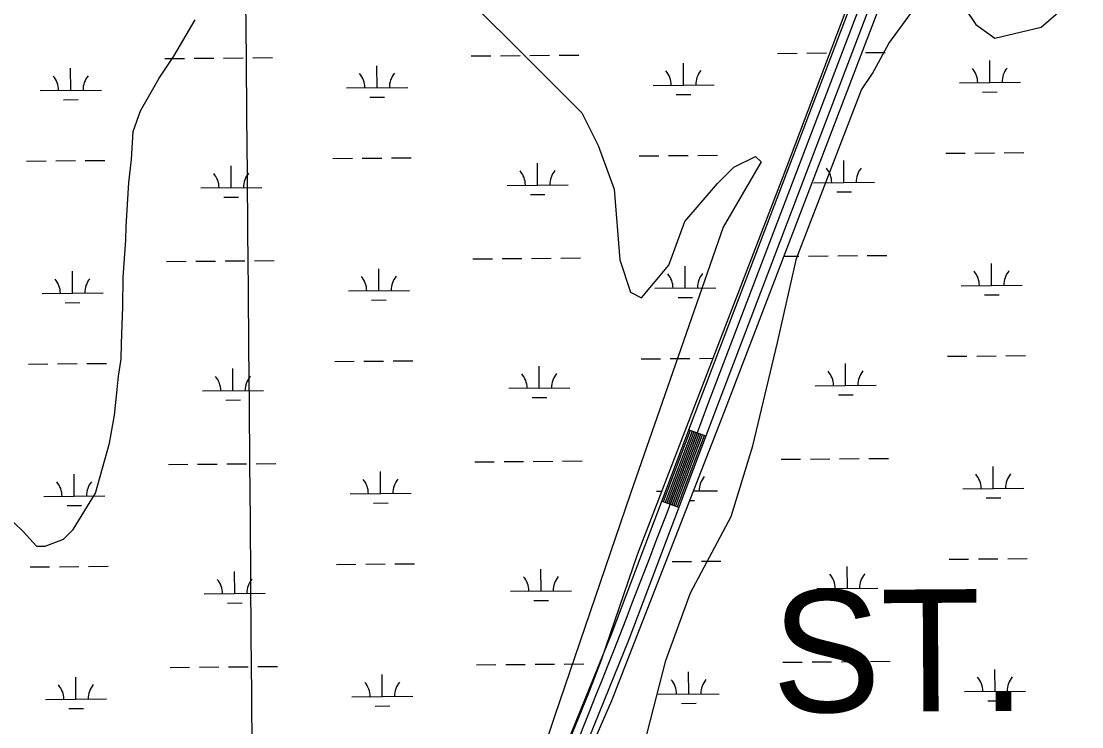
# Model space of a CAD drawing. Extents: x 3568792 to 3606828, y 529143 to 554785.
# Drawn here: x 3586451 to 3588189, y 544551 to 545708 of the extents above; entities that cross this region are included whole.
import ezdxf

# ---------------------------------------------------------------- set-up
doc = ezdxf.new("R2010")
doc.units = 0
for name, color, linetype in [('V-GRID-MAJR', 7, 'Continuous'), ('V-ROAD-CNTR', 7, 'Continuous'), ('V-SITE-VEGE', 7, 'Continuous'), ('V-TOPO-GNAM-IDEN', 7, 'Continuous'), ('V-WETL-SWMP', 7, 'Continuous')]:
    doc.layers.add(name, color=color, linetype=linetype)

msp = doc.modelspace()

# ---------------------------------------------------------------- linework, layer by layer
at = {"layer": 'V-GRID-MAJR'}
msp.add_spline([(3586912.77, 534664.873), (3586861.669, 540722.205), (3586810.539, 546783.005), (3586759.409, 552843.8200000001), (3586759.38, 552847.2710000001)], degree=3, dxfattribs=at)
at = {"layer": 'V-ROAD-CNTR'}
for p, q in [((3587572.5958163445, 545027.2089192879), (3587544.5378724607, 545037.8288980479)), ((3587528.34790484, 544910.3031531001), (3587500.289960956, 544920.92313186))]:
    msp.add_line(p, q, dxfattribs=at)
for points in [[(3588093.7887739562, 546478.5730165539), (3587562.2498370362, 545084.624804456)], [(3587576.2658090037, 545079.2808151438), (3588107.804745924, 546473.2290272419)], [(3588121.820717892, 546467.88503793), (3587590.281780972, 545073.9368258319)], [(3587562.236837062, 545084.5918045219), (3587418.5441244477, 544704.946563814), (3587247.9734655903, 544283.808406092)], [(3587590.294780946, 545073.9718257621), (3587446.480068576, 544694.0045856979), (3587275.779409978, 544272.5464286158)], [(3587547.343866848, 545036.766900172), (3587503.0959553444, 544919.8611339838)], [(3587550.149861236, 545035.7049022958), (3587505.901949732, 544918.7991361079)], [(3587552.954855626, 545034.6429044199), (3587508.7069441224, 544917.737138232)], [(3587555.7608500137, 545033.580906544), (3587511.51293851, 544916.6751403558)], [(3587558.5668444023, 545032.5189086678), (3587514.3189328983, 544915.6131424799)], [(3587561.37283879, 545031.4569107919), (3587517.124927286, 544914.551144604)], [(3587564.1788331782, 545030.394912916), (3587519.930921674, 544913.4891467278)], [(3587566.983827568, 545029.3329150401), (3587522.735916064, 544912.4271488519)], [(3587569.7898219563, 545028.2709171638), (3587525.541910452, 544911.365150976)]]:
    msp.add_lwpolyline(points, dxfattribs=at)
msp.add_arc((3563244.2269360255, 554166.0363531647), 25973.394886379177, 337.6234743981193, 339.5219632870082, dxfattribs=at)
at = {"layer": 'V-SITE-VEGE'}
for p, q in [((3588121.878, 545697.664), (3588188.667, 545755.588)), ((3587997.202, 545728.8530000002), (3588015.011, 545702.118)), ((3587872.526, 545670.929), (3587908.146, 545719.942)), ((3588015.011, 545702.118), (3588046.18, 545679.84)), ((3588046.18, 545679.84), (3588121.878, 545697.664)), ((3587845.807, 545621.9150000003), (3587872.526, 545670.929)), ((3587827.998, 545595.18), (3587845.807, 545621.9150000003)), ((3587721.133, 545318.9230000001), (3587827.998, 545595.18)), ((3587689.965, 545180.796), (3587721.133, 545318.9230000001)), ((3587649.89, 545011.475), (3587689.965, 545180.796)), ((3587614.269, 544895.6240000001), (3587649.89, 545011.475)), ((3587547.477, 544770.8640000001), (3587614.269, 544895.6240000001)), ((3587507.4, 544659.469), (3587547.477, 544770.8640000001)), ((3587471.781, 544521.34), (3587507.4, 544659.469))]:
    msp.add_line(p, q, dxfattribs=at)
for points in [[(3587149.109, 545778.241), (3587315.9390000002, 545610.778), (3587369.3710000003, 545557.308), (3587396.0870000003, 545503.837), (3587422.8030000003, 545432.546), (3587431.71, 545316.6950000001), (3587449.521, 545263.228), (3587467.3310000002, 545254.3150000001), (3587511.858, 545307.784), (3587538.575, 545379.077), (3587592.007, 545441.457), (3587618.723, 545468.192), (3587654.344, 545486.015), (3587663.251, 545477.105), (3587600.912, 545370.164), (3587449.521, 544933.5), (3587324.843, 544568.126), (3587209.074, 544220.577), (3587022.059, 543997.787), (3586817.232, 543783.91), (3586648.031, 543605.679), (3586558.977, 543578.9450000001), (3586461.017, 543623.503), (3586318.5300000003, 543703.707)], [(3586424.864, 544899.6140000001), (3586454.5700000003, 544871.38), (3586476.324, 544847.212), (3586490.306, 544847.085), (3586520.375, 544858.795), (3586536.498, 544874.628), (3586572.9960000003, 544934.223), (3586595.71, 545015.9130000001), (3586604.117, 545061.78), (3586608.494, 545103.687), (3586610.6890000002, 545125.639), (3586614.9390000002, 545153.566), (3586615.174, 545179.532), (3586617.716, 545239.43), (3586618.15, 545287.37), (3586622.7090000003, 545349.25), (3586622.91, 545371.221), (3586627.559, 545443.089), (3586631.9, 545481.002), (3586634.313, 545526.922), (3586646.605, 545560.767), (3586677.057, 545614.4230000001), (3586701.35, 545650.159), (3586735.8510000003, 545709.77)]]:
    msp.add_lwpolyline(points, dxfattribs=at)
at = {"layer": 'V-WETL-SWMP'}
for p, q in [((3587837.158948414, 545678.3090037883), (3588117.4669407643, 546407.21800435)), ((3587603.184954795, 545068.1180033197), (3587837.158948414, 545678.3090037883)), ((3587834.3624254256, 545656.1583924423), (3587866.361286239, 545656.4283408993)), ((3586686.5870709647, 545646.4755695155), (3586718.5859321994, 545646.745517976)), ((3586734.5853628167, 545646.8804922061), (3586766.5842240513, 545647.1504406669)), ((3586782.583654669, 545647.2854148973), (3586814.5825159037, 545647.5553633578)), ((3586830.581946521, 545647.6903375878), (3586862.5808077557, 545647.9602860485)), ((3587188.477209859, 545650.7096098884), (3587220.4760710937, 545650.9795583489)), ((3587236.475501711, 545651.114532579), (3587268.474362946, 545651.3844810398)), ((3587284.4737935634, 545651.51945527), (3587316.4726547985, 545651.7894037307)), ((3587332.472085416, 545651.9243779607), (3587364.4709466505, 545652.1943264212)), ((3587536.208903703, 545602.8993349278), (3587535.9052119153, 545638.8980538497)), ((3587690.367348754, 545654.9436502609), (3587722.3662099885, 545655.2135987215)), ((3587738.365640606, 545655.3485729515), (3587770.3645018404, 545655.6185214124)), ((3588038.0992412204, 545607.1333492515), (3588037.7955493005, 545643.1320682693)), ((3586532.428625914, 545594.4312541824), (3586532.124934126, 545630.4299731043)), ((3587034.3187648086, 545598.665294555), (3587034.015073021, 545634.6640134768)), ((3587988.1010212, 545606.7115547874), (3588088.097461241, 545607.5551437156)), ((3586482.4304052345, 545594.0094597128), (3586582.4268465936, 545594.8530486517)), ((3586984.320544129, 545598.2435000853), (3587084.316985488, 545599.0870890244)), ((3587486.2106830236, 545602.4775404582), (3587586.2071243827, 545603.3211293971)), ((3587524.3395048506, 545587.3676533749), (3587548.338650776, 545587.5701147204)), ((3588026.2298425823, 545591.6016676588), (3588050.2289881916, 545591.8041290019)), ((3586520.5592270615, 545578.8995726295), (3586544.558372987, 545579.102033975)), ((3587022.4493659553, 545583.133613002), (3587046.4485118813, 545583.3360743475)), ((3586961.8871479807, 545482.6181404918), (3586993.8860092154, 545482.888088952)), ((3587009.8854398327, 545483.0230631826), (3587041.8843010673, 545483.293011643)), ((3587057.8837316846, 545483.4279858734), (3587089.8825929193, 545483.6979343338)), ((3587463.777286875, 545486.8521808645), (3587495.77614811, 545487.1221293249)), ((3587511.7755787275, 545487.2571035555), (3587543.774439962, 545487.5270520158)), ((3587559.7738705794, 545487.6620262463), (3587591.7727318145, 545487.9319747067)), ((3587965.667625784, 545491.0861948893), (3587997.6664865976, 545491.3561433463)), ((3588013.6659170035, 545491.491117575), (3588045.6647778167, 545491.7610660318)), ((3588061.6642082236, 545491.8960402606), (3588093.663069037, 545492.1659887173)), ((3586459.997009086, 545478.3841001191), (3586491.995870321, 545478.6540485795)), ((3586507.9953009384, 545478.78902281), (3586539.994162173, 545479.0589712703)), ((3586555.9935927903, 545479.1939455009), (3586587.9924540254, 545479.4638939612)), ((3586795.220771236, 545434.780459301), (3586794.9170794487, 545470.7791782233)), ((3587297.1109101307, 545439.0144996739), (3587296.807218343, 545475.0132185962)), ((3587799.001251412, 545443.2485135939), (3587798.697559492, 545479.2472326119)), ((3586745.222550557, 545434.3586648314), (3586845.2189919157, 545435.2022537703)), ((3587247.1126894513, 545438.5927052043), (3587347.10913081, 545439.4362941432)), ((3587749.0030313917, 545442.8267191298), (3587848.9994714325, 545443.6703080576)), ((3586783.351372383, 545419.2487777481), (3586807.350518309, 545419.4512390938)), ((3587285.2415112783, 545423.482818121), (3587309.240657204, 545423.6852794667)), ((3587787.1318527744, 545427.7168320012), (3587811.1309983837, 545427.9192933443)), ((3586689.3934783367, 545313.8124079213), (3586721.3923395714, 545314.0823563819)), ((3586737.3917701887, 545314.217330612), (3586769.390631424, 545314.4872790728)), ((3586785.3900620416, 545314.6222533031), (3586817.388923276, 545314.8922017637)), ((3586833.3883538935, 545315.0271759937), (3586865.387215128, 545315.2971244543)), ((3587191.2836172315, 545318.0464482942), (3587223.282478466, 545318.3163967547)), ((3587239.2819090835, 545318.4513709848), (3587271.280770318, 545318.7213194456)), ((3587287.2802009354, 545318.856293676), (3587319.2790621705, 545319.1262421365)), ((3587335.278492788, 545319.2612163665), (3587367.2773540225, 545319.5311648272)), ((3587700.6662254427, 545322.3436680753), (3587725.1728211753, 545322.5504103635)), ((3587741.1722515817, 545322.6853845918), (3587773.171112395, 545322.9553330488)), ((3587789.170542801, 545323.0903072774), (3587821.169403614, 545323.3602557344)), ((3587837.168834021, 545323.4952299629), (3587869.167694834, 545323.7651784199)), ((3588040.9056498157, 545274.4701867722), (3588040.601957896, 545310.4689057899)), ((3586535.2350332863, 545261.7680925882), (3586534.9313414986, 545297.7668115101)), ((3587037.1251721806, 545266.0021329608), (3587036.821480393, 545302.0008518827)), ((3587539.0153110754, 545270.2361733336), (3587538.7116192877, 545306.2348922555)), ((3587990.9074297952, 545274.0483923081), (3588090.903869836, 545274.8919812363)), ((3586485.236812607, 545261.3462981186), (3586585.2332539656, 545262.1898870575)), ((3586987.126951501, 545265.5803384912), (3587087.1233928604, 545266.4239274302)), ((3587489.017090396, 545269.814378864), (3587589.0135317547, 545270.6579678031)), ((3588029.036251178, 545258.9385051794), (3588053.0353967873, 545259.1409665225)), ((3586523.3656344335, 545246.2364110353), (3586547.3647803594, 545246.4388723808)), ((3587025.255773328, 545250.470451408), (3587049.2549192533, 545250.6729127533)), ((3587527.1459122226, 545254.7044917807), (3587551.1450581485, 545254.9069531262)), ((3587466.5836942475, 545154.1890192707), (3587498.5825554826, 545154.458967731)), ((3587514.5819861, 545154.5939419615), (3587546.5808473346, 545154.8638904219)), ((3587562.580277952, 545154.9988646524), (3587584.350437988, 545155.1825218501)), ((3587968.4740343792, 545158.4230324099), (3588000.472895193, 545158.6929808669)), ((3588016.472325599, 545158.8279550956), (3588048.471186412, 545159.0979035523)), ((3588064.4706168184, 545159.2328777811), (3588096.4694776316, 545159.5028262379)), ((3586462.8034164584, 545145.7209385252), (3586494.8022776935, 545145.9908869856)), ((3586510.801708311, 545146.1258612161), (3586542.8005695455, 545146.3958096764)), ((3586558.800000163, 545146.5307839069), (3586590.798861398, 545146.8007323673)), ((3586798.0271786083, 545102.1172977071), (3586797.723486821, 545138.1160166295)), ((3586964.693555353, 545149.9549788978), (3586996.692416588, 545150.2249273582)), ((3587012.691847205, 545150.3599015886), (3587044.69070844, 545150.629850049)), ((3587060.690139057, 545150.7648242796), (3587092.6890002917, 545151.0347727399)), ((3587299.917317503, 545106.3513380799), (3587299.6136257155, 545142.3500570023)), ((3587801.807660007, 545110.5853511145), (3587801.5039680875, 545146.5840701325)), ((3586748.0289579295, 545101.6955032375), (3586848.025399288, 545102.5390921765)), ((3587249.919096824, 545105.9295436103), (3587349.9155381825, 545106.7731325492)), ((3587751.809439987, 545110.1635566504), (3587851.805880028, 545111.0071455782)), ((3586786.1577797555, 545086.5856161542), (3586810.1569256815, 545086.7880774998)), ((3587288.047918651, 545090.819656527), (3587312.0470645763, 545091.0221178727)), ((3587789.9382613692, 545095.0536695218), (3587813.9374069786, 545095.2561308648)), ((3587418.7829541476, 544594.1630033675), (3587603.184954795, 545068.1180033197)), ((3586692.199885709, 544981.1492463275), (3586724.198746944, 544981.419194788)), ((3586740.198177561, 544981.554169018), (3586772.1970387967, 544981.8241174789)), ((3586788.196469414, 544981.9590917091), (3586820.1953306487, 544982.2290401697)), ((3586836.194761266, 544982.3640143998), (3586868.1936225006, 544982.6339628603)), ((3587194.090024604, 544985.3832867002), (3587226.0888858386, 544985.6532351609)), ((3587242.088316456, 544985.788209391), (3587274.0871776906, 544986.0581578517)), ((3587290.086608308, 544986.193132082), (3587322.085469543, 544986.4630805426)), ((3587338.0849001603, 544986.5980547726), (3587370.083761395, 544986.8680032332)), ((3587695.980368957, 544989.617299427), (3587727.97922977, 544989.8872478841)), ((3587743.978660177, 544990.0222221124), (3587775.97752099, 544990.2921705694)), ((3587791.976951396, 544990.4271447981), (3587823.9758122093, 544990.697093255)), ((3587839.9752426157, 544990.8320674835), (3587871.974103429, 544991.1020159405)), ((3586538.0414406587, 544929.1049309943), (3586537.737748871, 544965.1036499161)), ((3587039.931579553, 544933.3389713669), (3587039.6278877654, 544969.3376902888)), ((3588043.7120584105, 544941.8070242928), (3588043.408366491, 544977.8057433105)), ((3586488.0432199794, 544928.6831365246), (3586588.039661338, 544929.5267254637)), ((3586989.9333588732, 544932.9171768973), (3587089.929800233, 544933.7607658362)), ((3587491.8234977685, 544937.1512172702), (3587500.5520926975, 544937.2248533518)), ((3587552.428527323, 544937.6624632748), (3587591.820146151, 544937.99477844)), ((3587993.7138383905, 544941.3852298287), (3588093.710278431, 544942.2288187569)), ((3588031.842659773, 544926.2753427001), (3588055.841805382, 544926.4778040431)), ((3586526.172041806, 544913.5732494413), (3586550.171187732, 544913.7757107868)), ((3587028.0621807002, 544917.807289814), (3587052.0613266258, 544918.0097511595)), ((3587546.4047922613, 544922.1800968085), (3587553.9516731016, 544922.2437637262)), ((3587517.3886019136, 544821.9307522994), (3587549.387462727, 544822.200700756)), ((3587565.386893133, 544822.335674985), (3587597.3857539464, 544822.6056234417)), ((3587971.280442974, 544825.7598699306), (3588003.2793037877, 544826.0298183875)), ((3588019.2787341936, 544826.1647926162), (3588051.277595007, 544826.4347410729)), ((3588067.2770254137, 544826.5697153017), (3588099.275886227, 544826.8396637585)), ((3586465.609823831, 544813.0577769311), (3586497.6086850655, 544813.3277253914)), ((3586513.608115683, 544813.4626996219), (3586545.6069769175, 544813.7326480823)), ((3586561.606407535, 544813.8676223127), (3586593.60526877, 544814.1375707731)), ((3586800.8335859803, 544769.4541361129), (3586800.529894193, 544805.4528550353)), ((3586967.499962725, 544817.2918173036), (3586999.4988239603, 544817.561765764)), ((3587015.4982545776, 544817.6967399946), (3587047.4971158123, 544817.9666884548)), ((3587063.4965464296, 544818.1016626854), (3587095.495407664, 544818.3716111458)), ((3587302.7237248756, 544773.6881764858), (3587302.420033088, 544809.6868954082)), ((3587804.614068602, 544777.9221886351), (3587804.3103766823, 544813.920907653)), ((3586750.8353653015, 544769.0323416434), (3586850.83180666, 544769.8759305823)), ((3587252.7255041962, 544773.2663820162), (3587352.721945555, 544774.1099709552)), ((3587754.615848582, 544777.500394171), (3587854.612288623, 544778.3439830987)), ((3586788.964187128, 544753.9224545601), (3586812.9633330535, 544754.1249159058)), ((3587290.854326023, 544758.156494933), (3587314.8534719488, 544758.3589562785)), ((3587792.7446699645, 544762.3905070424), (3587816.743815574, 544762.5929683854)), ((3586695.006293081, 544648.4860847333), (3586727.005154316, 544648.7560331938)), ((3586743.004584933, 544648.8910074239), (3586775.0034461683, 544649.1609558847)), ((3586791.002876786, 544649.295930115), (3586823.001738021, 544649.5658785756)), ((3586839.0011686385, 544649.7008528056), (3586871.000029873, 544649.9708012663)), ((3587196.8964319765, 544652.7201251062), (3587228.895293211, 544652.9900735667)), ((3587244.8947238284, 544653.1250477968), (3587276.893585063, 544653.3949962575)), ((3587292.8930156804, 544653.5299704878), (3587324.891876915, 544653.7999189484)), ((3587340.8913075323, 544653.9348931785), (3587372.890168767, 544654.204841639)), ((3587698.786777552, 544656.9541369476), (3587730.7856383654, 544657.2240854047)), ((3587746.785068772, 544657.359059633), (3587778.783929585, 544657.62900809)), ((3587794.783359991, 544657.7639823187), (3587826.782220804, 544658.0339307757)), ((3587842.781651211, 544658.168905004), (3587874.780512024, 544658.4388534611)), ((3586540.847848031, 544596.4417694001), (3586540.5441562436, 544632.440488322)), ((3587042.737986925, 544600.6758097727), (3587042.4342951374, 544636.6745286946)), ((3587544.6283347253, 544604.9098214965), (3587544.3246428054, 544640.9085405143)), ((3588046.518467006, 544609.1438618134), (3588046.214775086, 544645.1425808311)), ((3586490.8496273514, 544596.0199749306), (3586590.8460687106, 544596.8635638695)), ((3586992.7397662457, 544600.2540153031), (3587092.736207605, 544601.0976042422)), ((3587494.630114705, 544604.4880270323), (3587594.6265547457, 544605.3316159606)), ((3587996.5202469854, 544608.7220673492), (3588096.5166870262, 544609.5656562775)), ((3586528.978449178, 544580.9100878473), (3586552.977595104, 544581.1125491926)), ((3587030.8685880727, 544585.1441282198), (3587054.867733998, 544585.3465895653)), ((3587391.160954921, 544530.2400033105), (3587418.7829541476, 544594.1630033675)), ((3587532.758936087, 544589.3781399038), (3587556.7580816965, 544589.5806012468)), ((3588034.649068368, 544593.6121802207), (3588058.6482139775, 544593.8146415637))]:
    msp.add_line(p, q, dxfattribs=at)
msp.add_lwpolyline([(3587833.731, 545809.178), (3587698.73, 545452.681), (3587460.357, 544832.678), (3587400.9990000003, 544660.471), (3587380.346, 544606.058), (3587342.7770000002, 544513.943)], dxfattribs=at)
for centre, radius, start, end in [((3586979.07378922, 545598.6740575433), 35.24628790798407, 359.71152653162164, 41.25518486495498), ((3587089.5557296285, 545599.6061041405), 35.246287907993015, 139.71152352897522, 181.25518186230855), ((3587480.9639281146, 545602.9080979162), 35.24628790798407, 359.71152653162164, 41.25518486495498), ((3587591.4458685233, 545603.8401445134), 35.246287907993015, 139.71152352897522, 181.25518186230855), ((3587982.854266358, 545607.1421122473), 35.24628790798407, 359.71152651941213, 41.25518485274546), ((3588093.336205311, 545608.0741588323), 35.246287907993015, 139.71152354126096, 181.25518187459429), ((3586477.1836503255, 545594.4400171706), 35.24628790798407, 359.71152653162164, 41.25518486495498), ((3586587.665590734, 545595.3720637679), 35.246287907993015, 139.71152352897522, 181.25518186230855), ((3587743.7562765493, 545443.2572765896), 35.24628790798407, 359.71152651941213, 41.25518485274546), ((3587854.2382155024, 545444.1893231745), 35.246287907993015, 139.71152354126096, 181.25518187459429), ((3586739.9757956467, 545434.7892222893), 35.24628790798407, 359.71152653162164, 41.25518486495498), ((3586850.4577360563, 545435.7212688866), 35.246287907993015, 139.71152352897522, 181.25518186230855), ((3587241.865934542, 545439.0232626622), 35.24628790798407, 359.71152653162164, 41.25518486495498), ((3587352.3478749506, 545439.9553092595), 35.246287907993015, 139.71152352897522, 181.25518186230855), ((3587483.7703354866, 545270.244936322), 35.24628790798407, 359.71152653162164, 41.25518486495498), ((3587594.2522758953, 545271.1769829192), 35.246287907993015, 139.71152352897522, 181.25518186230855), ((3587985.6606749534, 545274.4789497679), 35.24628790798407, 359.71152651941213, 41.25518485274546), ((3588096.142613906, 545275.4109963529), 35.246287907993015, 139.71152354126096, 181.25518187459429), ((3586479.9900576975, 545261.7768555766), 35.24628790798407, 359.71152653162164, 41.25518486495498), ((3586590.471998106, 545262.7089021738), 35.246287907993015, 139.71152352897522, 181.25518186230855), ((3586981.8801965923, 545266.0108959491), 35.24628790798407, 359.71152653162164, 41.25518486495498), ((3587092.362137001, 545266.9429425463), 35.246287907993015, 139.71152352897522, 181.25518186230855), ((3586742.782203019, 545102.1260606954), 35.24628790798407, 359.71152653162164, 41.25518486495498), ((3586853.2641434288, 545103.0581072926), 35.246287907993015, 139.71152352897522, 181.25518186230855), ((3587244.6723419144, 545106.3601010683), 35.24628790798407, 359.71152653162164, 41.25518486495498), ((3587355.154282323, 545107.2921476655), 35.246287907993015, 139.71152352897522, 181.25518186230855), ((3587746.5626851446, 545110.5941141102), 35.24628790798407, 359.71152651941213, 41.25518485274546), ((3587857.0446240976, 545111.5261606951), 35.246287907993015, 139.71152354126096, 181.25518187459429), ((3587597.0588902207, 544938.5137935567), 35.246287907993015, 139.71152354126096, 181.25518187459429), ((3587988.4670835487, 544941.8157872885), 35.24628790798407, 359.71152651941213, 41.25518485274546), ((3588098.9490225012, 544942.7478338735), 35.246287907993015, 139.71152354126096, 181.25518187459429), ((3586482.79646507, 544929.1136939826), 35.24628790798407, 359.71152653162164, 41.25518486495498), ((3586593.2784054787, 544930.0457405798), 35.246287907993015, 139.71152352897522, 181.25518186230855), ((3586984.686603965, 544933.3477343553), 35.24628790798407, 359.71152653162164, 41.25518486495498), ((3587095.1685443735, 544934.2797809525), 35.246287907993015, 139.71152352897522, 181.25518186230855), ((3586745.5886103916, 544769.4628991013), 35.24628790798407, 359.71152653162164, 41.25518486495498), ((3586856.0705508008, 544770.3949456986), 35.246287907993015, 139.71152352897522, 181.25518186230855), ((3587247.4787492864, 544773.6969394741), 35.24628790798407, 359.71152653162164, 41.25518486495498), ((3587357.9606896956, 544774.6289860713), 35.246287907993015, 139.71152352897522, 181.25518186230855), ((3587749.3690937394, 544777.9309516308), 35.24628790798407, 359.71152651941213, 41.25518485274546), ((3587859.8510326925, 544778.8629982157), 35.246287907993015, 139.71152354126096, 181.25518187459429), ((3587991.2734921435, 544609.1526248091), 35.24628790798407, 359.71152651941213, 41.25518485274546), ((3588101.755431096, 544610.0846713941), 35.246287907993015, 139.71152354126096, 181.25518187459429), ((3586485.6028724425, 544596.4505323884), 35.24628790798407, 359.71152653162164, 41.25518486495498), ((3586596.084812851, 544597.3825789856), 35.246287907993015, 139.71152352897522, 181.25518186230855), ((3586987.493011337, 544600.6845727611), 35.24628790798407, 359.71152653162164, 41.25518486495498), ((3587097.9749517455, 544601.6166193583), 35.246287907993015, 139.71152352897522, 181.25518186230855), ((3587489.383359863, 544604.9185844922), 35.24628790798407, 359.71152651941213, 41.25518485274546), ((3587599.865298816, 544605.8506310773), 35.246287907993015, 139.71152354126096, 181.25518187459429)]:
    msp.add_arc(centre, radius, start, end, dxfattribs=at)

# ---------------------------------------------------------------- texts
at = {"layer": 'V-TOPO-GNAM-IDEN'}
msp.add_text('ST.', height=199.99959800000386, rotation=0.37825271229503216, dxfattribs=at).set_placement((3587681.6831123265, 544574.5696533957))

doc.saveas('drawing.dxf')
